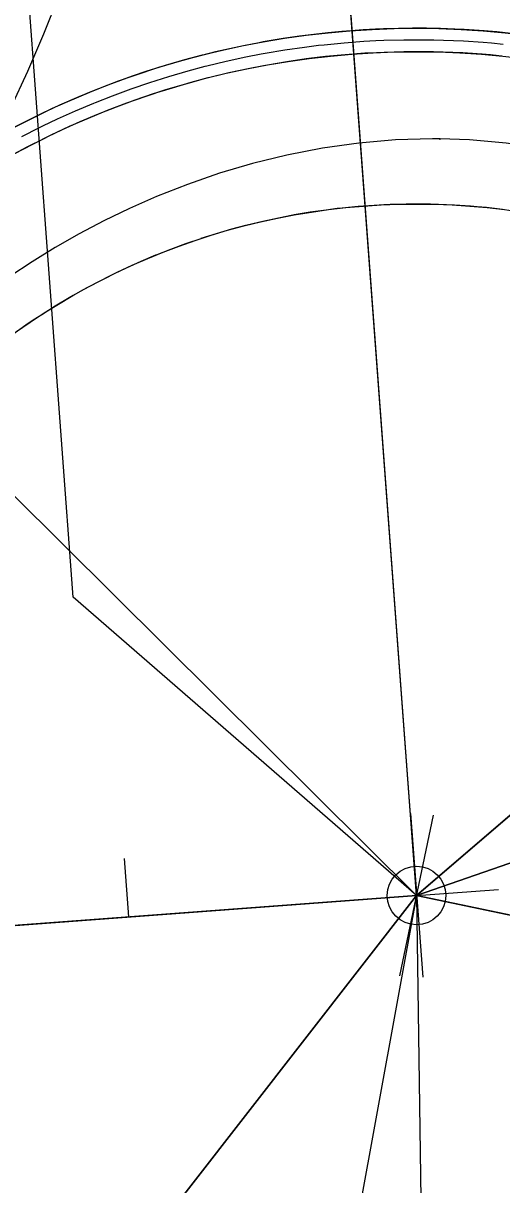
# Model space of a CAD drawing. Extents: x -70 to 701944, y -4 to 666871.
# Drawn here: x 664345.9 to 664386.8, y 656711.2 to 656810.3 of the extents above; entities that cross this region are included whole.
import ezdxf

# ---------------------------------------------------------------- set-up
doc = ezdxf.new("R2010")
doc.units = 0
for name, color, linetype in [('R_Horz Alg', 7, 'Continuous'), ('R_Horz Alg Annot', 7, 'Continuous'), ('R_No Plot', 7, 'Continuous'), ('R_Proposed Road', 7, 'Continuous'), ('R_Striping', 7, 'Continuous'), ('T_Vehicle Path Lt Major', 7, 'Continuous'), ('T_Vehicle Path Lt Minor', 7, 'Continuous')]:
    doc.layers.add(name, color=color, linetype=linetype)

msp = doc.modelspace()

# ---------------------------------------------------------------- linework, layer by layer
at = {"layer": 'R_Horz Alg'}
for p, q in [((664379.542, 656735.865), (664367.842, 656892.855)), ((664218.388, 656723.855), (664379.542, 656735.865)), ((664620.157, 656685.586), (664379.542, 656735.865))]:
    msp.add_line(p, q, dxfattribs=at)
for points in [[(664378.11, 656729.013), (664380.973, 656742.717)], [(664378.11, 656729.013), (664380.973, 656742.717)], [(664379.021, 656742.846), (664380.062, 656728.884)], [(664379.021, 656742.846), (664380.062, 656728.884)], [(664354.568, 656739.018), (664354.94, 656734.032)], [(664372.561, 656735.345), (664386.522, 656736.385)]]:
    msp.add_lwpolyline(points, dxfattribs=at)
msp.add_circle((664379.542, 656735.865), 2.5, dxfattribs=at)
msp.add_circle((664379.542, 656735.865), 2.5, dxfattribs=at)
msp.add_circle((664379.542, 656735.865), 2.5, dxfattribs=at)
for start, end in [(348.1972, 168.1972), (168.1972, 348.1972)]:
    msp.add_arc((664379.542, 656735.865), 74, start, end, dxfattribs=at)
at = {"layer": 'R_Horz Alg Annot'}
for points in [[(664379.542, 656735.865), (664350.225, 656761.328), (664341.219, 656882.177)], [(664379.542, 656735.865), (664259.873, 656726.947)], [(664379.542, 656735.865), (664356.088, 656607.148), (664331.542, 656489.685)]]:
    msp.add_lwpolyline(points, dxfattribs=at)
at = {"layer": 'R_No Plot'}
for q in [(664218.388, 656723.855), (664620.157, 656685.586)]:
    msp.add_line((664379.542, 656735.865), q, dxfattribs=at)
for points in [[(664379.541, 656735.865), (664372.11, 656835.588), (664368.394, 656885.45), (664306.432, 656880.833), (664298.662, 656852.633), (664284.644, 656830.074)], [(664379.542, 656735.865), (664372.11, 656835.588), (664452.602, 656841.587), (664471.818, 656814.925)], [(664265.435, 656811.102), (664284.644, 656830.074), (664379.542, 656735.865), (664305.746, 656730.366)], [(664379.542, 656735.865), (664472.324, 656815.359), (664501.033, 656777.943)], [(664379.542, 656735.865), (664501.033, 656777.943), (664518.236, 656764.335), (664530.205, 656757.711), (664519.528, 656706.613)], [(664279.093, 656646.672), (664306.742, 656730.44), (664379.542, 656735.865), (664297.562, 656630.5)], [(664297.562, 656630.5), (664379.542, 656735.865), (664381.447, 656602.378), (664355.544, 656604.545), (664325.767, 656613.683)], [(664381.447, 656602.377), (664419.751, 656608.574), (664442.264, 656618.016), (664475.505, 656631.871), (664454.098, 656654.994), (664462.009, 656690.357), (664450.019, 656721.138), (664379.542, 656735.865)]]:
    msp.add_lwpolyline(points, close=True, dxfattribs=at)
at = {"layer": 'R_Proposed Road'}
for points in [[(664387.023, 656809.486), (664386.016, 656809.581), (664385.308, 656809.64), (664383.59, 656809.754), (664381.87, 656809.828), (664381.024, 656809.85), (664380.148, 656809.863), (664378.544, 656809.858), (664378.426, 656809.857), (664376.705, 656809.811), (664376.026, 656809.781), (664374.985, 656809.725), (664373.267, 656809.599), (664371.553, 656809.433), (664371.043, 656809.375), (664369.844, 656809.227), (664368.139, 656808.981), (664366.441, 656808.696), (664366.099, 656808.634), (664364.75, 656808.372), (664363.067, 656808.008), (664361.392, 656807.605), (664361.217, 656807.56), (664359.728, 656807.163), (664358.074, 656806.683), (664356.432, 656806.164), (664356.418, 656806.159), (664354.803, 656805.607), (664353.187, 656805.013), (664351.725, 656804.438), (664351.585, 656804.381), (664349.998, 656803.712), (664348.427, 656803.006), (664347.159, 656802.403), (664346.873, 656802.264), (664345.337, 656801.486)], [(664386.922, 656808.491), (664385.929, 656808.585), (664385.23, 656808.643), (664383.535, 656808.756), (664381.838, 656808.829), (664381.004, 656808.85), (664380.14, 656808.863), (664378.558, 656808.858), (664378.441, 656808.857), (664376.743, 656808.811), (664376.073, 656808.783), (664375.046, 656808.726), (664373.352, 656808.602), (664371.661, 656808.438), (664371.158, 656808.382), (664369.975, 656808.235), (664368.293, 656807.993), (664366.618, 656807.712), (664366.281, 656807.65), (664364.95, 656807.392), (664363.289, 656807.033), (664361.638, 656806.635), (664361.465, 656806.591), (664359.996, 656806.2), (664358.364, 656805.726), (664356.745, 656805.214), (664356.731, 656805.21), (664355.137, 656804.665), (664353.543, 656804.078), (664352.101, 656803.511), (664351.963, 656803.455), (664350.397, 656802.795), (664348.848, 656802.099), (664347.596, 656801.504), (664347.315, 656801.366), (664345.799, 656800.599)], [(664386.821, 656807.496), (664385.841, 656807.589), (664385.152, 656807.646), (664383.481, 656807.757), (664381.807, 656807.829), (664380.984, 656807.851), (664380.132, 656807.863), (664378.571, 656807.858), (664378.456, 656807.857), (664376.781, 656807.812), (664376.121, 656807.784), (664375.108, 656807.728), (664373.437, 656807.606), (664371.769, 656807.444), (664371.273, 656807.389), (664370.106, 656807.244), (664368.447, 656807.005), (664366.795, 656806.728), (664366.463, 656806.667), (664365.15, 656806.412), (664363.512, 656806.058), (664361.883, 656805.666), (664361.712, 656805.623), (664360.263, 656805.236), (664358.655, 656804.769), (664357.057, 656804.264), (664357.043, 656804.26), (664355.471, 656803.722), (664353.899, 656803.144), (664352.477, 656802.585), (664352.34, 656802.529), (664350.797, 656801.878), (664349.268, 656801.191), (664348.034, 656800.605), (664347.756, 656800.469), (664346.262, 656799.712), (664344.785, 656798.92)], [(664386.821, 656807.496), (664385.841, 656807.589), (664385.152, 656807.646), (664383.481, 656807.757), (664381.807, 656807.829), (664380.984, 656807.851), (664380.132, 656807.863), (664378.571, 656807.858), (664378.456, 656807.857), (664376.781, 656807.812), (664376.121, 656807.784), (664375.108, 656807.728), (664373.437, 656807.606), (664371.769, 656807.444), (664371.273, 656807.389), (664370.106, 656807.244), (664368.447, 656807.005), (664366.795, 656806.728), (664366.463, 656806.667), (664365.15, 656806.412), (664363.512, 656806.058), (664361.883, 656805.666), (664361.712, 656805.623), (664360.263, 656805.236), (664358.655, 656804.769), (664357.057, 656804.264), (664357.043, 656804.26), (664355.471, 656803.722), (664353.899, 656803.144), (664352.477, 656802.585), (664352.34, 656802.529), (664350.797, 656801.878), (664349.268, 656801.191), (664348.034, 656800.605), (664347.756, 656800.469), (664346.262, 656799.712), (664344.785, 656798.92)], [(664386.871, 656794.408), (664385.507, 656794.563), (664384.704, 656794.639), (664384.139, 656794.686), (664382.769, 656794.777), (664381.398, 656794.836), (664380.724, 656794.853), (664380.025, 656794.863), (664378.747, 656794.86), (664378.652, 656794.858), (664377.28, 656794.822), (664376.738, 656794.798), (664375.908, 656794.753), (664374.539, 656794.653), (664373.173, 656794.52), (664372.766, 656794.475), (664371.809, 656794.356), (664370.45, 656794.16), (664369.096, 656793.933), (664368.824, 656793.883), (664367.748, 656793.674), (664366.406, 656793.384), (664365.071, 656793.063), (664364.931, 656793.027), (664363.744, 656792.711), (664362.426, 656792.328), (664361.117, 656791.914), (664361.105, 656791.911), (664359.817, 656791.47), (664358.529, 656790.996), (664357.363, 656790.538), (664357.252, 656790.492), (664355.987, 656789.959), (664354.734, 656789.396), (664353.723, 656788.916), (664353.495, 656788.805), (664352.271, 656788.184), (664351.061, 656787.535), (664350.2, 656787.052), (664349.866, 656786.859), (664348.687, 656786.154), (664347.526, 656785.423), (664346.811, 656784.954), (664346.381, 656784.664), (664345.255, 656783.88)]]:
    msp.add_lwpolyline(points, dxfattribs=at)
for radius in [74, 72, 59]:
    msp.add_circle((664379.542, 656735.865), radius, dxfattribs=at)
for centre, radius, start, end in [((664579.456, 656923.242), 200, 168.49414, 223.14587), ((664240.13, 656870.774), 120, 315.94034, 4.26197)]:
    msp.add_arc(centre, radius, start, end, dxfattribs=at)
at = {"layer": 'R_Striping'}
for centre, radius, start, end in [((664379.542, 656735.865), 90, 2.50537, 328.76296), ((664517.938, 656349.929), 500, 109.73256, 120.87769), ((664517.938, 656349.929), 500, 109.73256, 113.11297)]:
    msp.add_arc(centre, radius, start, end, dxfattribs=at)
at = {"layer": 'T_Vehicle Path Lt Major'}
for centre, radius, start, end in [((664152.173, 656878.243), 199.548, 332.2491, 357.15659), ((664379.542, 656735.865), 90, 2.50537, 328.76296)]:
    msp.add_arc(centre, radius, start, end, dxfattribs=at)
at = {"layer": 'T_Vehicle Path Lt Minor'}
for points in [[(664356.786, 656854.023), (664356.917, 656852.727), (664357.242, 656849.486), (664356.991, 656846.066), (664356.589, 656842.636), (664356.097, 656839.217), (664355.515, 656835.812), (664354.843, 656832.424), (664354.083, 656829.055), (664353.234, 656825.706), (664352.297, 656822.381), (664351.273, 656819.082), (664350.162, 656815.811), (664348.965, 656812.57), (664347.684, 656809.362), (664346.319, 656806.189), (664344.87, 656803.052), (664343.34, 656799.955), (664342.382, 656798.117)], [(664381.523, 656800.429), (664380.892, 656800.433), (664377.741, 656800.339), (664374.606, 656800.07), (664371.495, 656799.632), (664368.462, 656799.044), (664365.54, 656798.326), (664362.708, 656797.488), (664359.968, 656796.542), (664357.324, 656795.499), (664355.037, 656794.492), (664352.84, 656793.429), (664350.72, 656792.311), (664348.676, 656791.145), (664346.706, 656789.936), (664344.809, 656788.688), (664342.983, 656787.406), (664341.228, 656786.094), (664339.54, 656784.756), (664337.917, 656783.394), (664336.245, 656781.907), (664334.58, 656780.338)], [(664440.473, 656774.085), (664439.063, 656775.512), (664436.379, 656777.593), (664433.677, 656779.424), (664430.977, 656781.204), (664428.254, 656782.949), (664425.507, 656784.655), (664422.738, 656786.32), (664419.948, 656787.942), (664417.134, 656789.515), (664414.293, 656791.029), (664411.421, 656792.472), (664408.515, 656793.832), (664405.574, 656795.098), (664402.595, 656796.259), (664399.579, 656797.303), (664396.528, 656798.217), (664393.444, 656798.989), (664390.332, 656799.609), (664387.197, 656800.064), (664384.047, 656800.342), (664381.523, 656800.429)]]:
    msp.add_lwpolyline(points, dxfattribs=at)
msp.add_circle((664381.523, 656800.429), 0.0417, dxfattribs=at)
msp.add_circle((664381.523, 656800.429), 0.0417, dxfattribs=at)
for centre, radius, start, end in [((664226.481, 656859.636), 126.602, 318.25897, 356.87821), ((664367.669, 656766.179), 53.944, 93.20944, 147.66639), ((664335.925, 656667.844), 154.881, 46.06945, 79.31215)]:
    msp.add_arc(centre, radius, start, end, dxfattribs=at)

doc.saveas('drawing.dxf')
